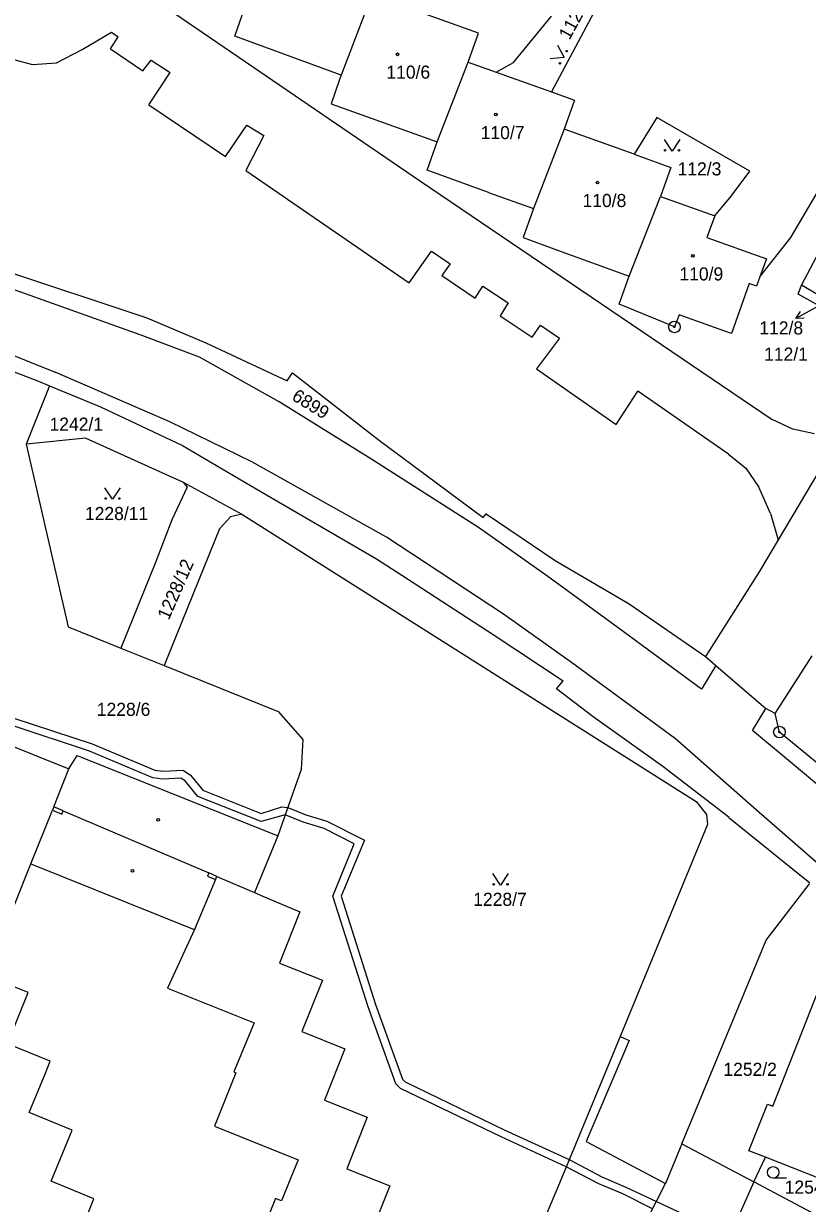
# Model space of a CAD drawing. Extents: x -593183 to -588034, y -1130415 to -1124994.
# Drawn here: x -590726.4 to -590624.6, y -1129085.7 to -1128932.4 of the extents above; entities that cross this region are included whole.
import ezdxf

# ---------------------------------------------------------------- set-up
doc = ezdxf.new("R2010")
doc.units = 0
for name, color, linetype in [('Vrstva 1', 7, 'Continuous'), ('Vrstva 16', 7, 'Continuous'), ('Vrstva 18', 7, 'Continuous'), ('Vrstva 19', 7, 'Continuous'), ('Vrstva 24', 7, 'Continuous'), ('Vrstva 25', 7, 'Continuous'), ('Vrstva 27', 7, 'Continuous'), ('Vrstva 4', 7, 'Continuous')]:
    doc.layers.add(name, color=color, linetype=linetype)

msp = doc.modelspace()

# ---------------------------------------------------------------- linework, layer by layer
at = {"layer": 'Vrstva 1'}
for p, q in [((-590626.78, -1128960.23), (-590594.16, -1128904.91)), ((-590646.99, -1128920.95), (-590657.86, -1128941.32)), ((-590681.19, -1128928.71), (-590685.18, -1128939.14)), ((-590667.35, -1128933.67), (-590681.19, -1128928.71)), ((-590699, -1128934.08), (-590697.69, -1128930.35)), ((-590662.79, -1128937.5), (-590657.84, -1128931.46)), ((-590718.84, -1128935.81), (-590715.04, -1128933.56)), ((-590715.16, -1128935.73), (-590714.17, -1128934.17)), ((-590715.04, -1128933.56), (-590714.17, -1128934.17)), ((-590685.18, -1128939.14), (-590699, -1128934.08)), ((-590668.7, -1128937.44), (-590667.35, -1128933.67)), ((-590722.18, -1128937.54), (-590718.84, -1128935.81)), ((-590715.16, -1128935.73), (-590710.93, -1128938.58)), ((-590728.23, -1128936.97), (-590725.28, -1128937.78)), ((-590725.28, -1128937.78), (-590722.18, -1128937.54)), ((-590710.93, -1128938.58), (-590709.88, -1128937.18)), ((-590709.88, -1128937.18), (-590707.41, -1128938.79)), ((-590672.72, -1128947.8), (-590668.7, -1128937.44)), ((-590668.7, -1128937.44), (-590665.04, -1128938.75)), ((-590665.04, -1128938.75), (-590662.79, -1128937.5)), ((-590710.15, -1128943.01), (-590707.41, -1128938.79)), ((-590685.18, -1128939.14), (-590685.43, -1128939.84)), ((-590665.04, -1128938.75), (-590657.86, -1128941.32)), ((-590685.43, -1128939.84), (-590686.49, -1128942.88)), ((-590657.86, -1128941.32), (-590654.86, -1128942.4)), ((-590654.86, -1128942.4), (-590656.21, -1128946.17)), ((-590710.15, -1128943.01), (-590700.2, -1128949.71)), ((-590686.49, -1128942.88), (-590672.72, -1128947.8)), ((-590644.16, -1128944.66), (-590647.11, -1128949.43)), ((-590632.11, -1128951.64), (-590644.16, -1128944.66)), ((-590700.2, -1128949.71), (-590697.46, -1128945.66)), ((-590695.22, -1128946.97), (-590697.55, -1128951.54)), ((-590697.46, -1128945.66), (-590695.22, -1128946.97)), ((-590656.21, -1128946.17), (-590660.22, -1128956.48)), ((-590647.11, -1128949.43), (-590656.21, -1128946.17)), ((-590674.03, -1128951.51), (-590672.72, -1128947.8)), ((-590647.11, -1128949.43), (-590642.37, -1128951.13)), ((-590697.55, -1128951.54), (-590676.37, -1128966.13)), ((-590666.03, -1128954.39), (-590674.03, -1128951.51)), ((-590642.37, -1128951.13), (-590643.72, -1128954.9)), ((-590634.52, -1128954.86), (-590632.11, -1128951.64)), ((-590666.03, -1128954.39), (-590660.22, -1128956.48)), ((-590647.77, -1128965.25), (-590643.72, -1128954.9)), ((-590643.72, -1128954.9), (-590636.66, -1128957.43)), ((-590636.66, -1128957.43), (-590634.52, -1128954.86)), ((-590660.22, -1128956.48), (-590661.55, -1128960.26)), ((-590636.66, -1128957.43), (-590637.67, -1128960.25)), ((-590661.55, -1128960.26), (-590657.07, -1128961.88)), ((-590637.67, -1128960.25), (-590629.95, -1128963.02)), ((-590630.79, -1128965.37), (-590626.78, -1128960.23)), ((-590625.37, -1128966.44), (-590622.29, -1128960.61)), ((-590676.37, -1128966.13), (-590673.46, -1128962.02)), ((-590673.46, -1128962.02), (-590671.04, -1128963.64)), ((-590657.07, -1128961.88), (-590647.77, -1128965.25)), ((-590730.61, -1128963.98), (-590710.41, -1128970.67)), ((-590671.04, -1128963.64), (-590672.12, -1128965.18)), ((-590629.95, -1128963.02), (-590630.79, -1128965.37)), ((-590672.12, -1128965.18), (-590667.79, -1128968.13)), ((-590649.08, -1128968.91), (-590647.77, -1128965.25)), ((-590630.79, -1128965.37), (-590631.22, -1128966.55)), ((-590711.31, -1128972.9), (-590731.32, -1128965.75)), ((-590667.79, -1128968.13), (-590666.78, -1128966.55)), ((-590632.16, -1128966.21), (-590634.49, -1128972.71)), ((-590631.22, -1128966.55), (-590632.16, -1128966.21)), ((-590625.82, -1128967.61), (-590625.37, -1128966.44)), ((-590617.77, -1128970.96), (-590625.37, -1128966.44)), ((-590621.61, -1128969.93), (-590625.82, -1128967.61)), ((-590647.68, -1128969.48), (-590649.08, -1128968.91)), ((-590641.89, -1128971.86), (-590647.68, -1128969.48)), ((-590710.41, -1128970.67), (-590702.75, -1128973.92)), ((-590664.54, -1128970.41), (-590660.36, -1128973.2)), ((-590660.36, -1128973.2), (-590659.28, -1128971.65)), ((-590659.28, -1128971.65), (-590656.81, -1128973.33)), ((-590641.27, -1128970.28), (-590641.89, -1128971.86)), ((-590636.09, -1128972.14), (-590641.27, -1128970.28)), ((-590703.6, -1128975.78), (-590711.31, -1128972.9)), ((-590634.49, -1128972.71), (-590636.09, -1128972.14)), ((-590702.75, -1128973.92), (-590692.2, -1128978.88)), ((-590656.81, -1128973.33), (-590659.81, -1128977.31)), ((-590729, -1128975.06), (-590722.34, -1128977.74)), ((-590693.24, -1128981.61), (-590703.6, -1128975.78)), ((-590729.36, -1128977.06), (-590724.51, -1128978.92)), ((-590707.44, -1128984.17), (-590722.34, -1128977.74)), ((-590692.2, -1128978.88), (-590691.52, -1128977.84)), ((-590691.52, -1128977.84), (-590680.22, -1128986.62)), ((-590659.81, -1128977.31), (-590649.44, -1128984.55)), ((-590724.51, -1128978.92), (-590723.06, -1128979.52)), ((-590723.06, -1128979.52), (-590726.1, -1128987.1)), ((-590723.06, -1128979.52), (-590716.47, -1128982.25)), ((-590649.44, -1128984.55), (-590646.66, -1128980.22)), ((-590634.87, -1128988.4), (-590646.66, -1128980.22)), ((-590716.47, -1128982.25), (-590705.78, -1128987.25)), ((-590681.32, -1128989.01), (-590693.24, -1128981.61)), ((-590626.53, -1128985.13), (-590629.2, -1128983.88)), ((-590696.8, -1128989.37), (-590707.44, -1128984.17)), ((-590619.87, -1128985.11), (-590628.42, -1128999.51)), ((-590623.71, -1128985.74), (-590626.53, -1128985.13)), ((-590718.35, -1128986.3), (-590726.1, -1128987.1)), ((-590718.35, -1128986.3), (-590705.69, -1128992.04)), ((-590680.22, -1128986.62), (-590666.75, -1128996.62)), ((-590726.1, -1128987.1), (-590720.67, -1129010.82)), ((-590705.78, -1128987.25), (-590696.22, -1128992.88)), ((-590634.87, -1128988.4), (-590632.62, -1128990.23)), ((-590679.29, -1128999.18), (-590696.8, -1128989.37)), ((-590667.35, -1128997.93), (-590681.32, -1128989.01)), ((-590632.62, -1128990.23), (-590630.94, -1128992.67)), ((-590705.21, -1128992.67), (-590707.18, -1128996.94)), ((-590705.69, -1128992.04), (-590705.21, -1128992.67)), ((-590705.69, -1128992.04), (-590698.07, -1128996.2)), ((-590696.22, -1128992.88), (-590680.59, -1129002)), ((-590629.42, -1128996.08), (-590630.94, -1128992.67)), ((-590698.07, -1128996.2), (-590699.58, -1128996.54)), ((-590698.07, -1128996.2), (-590639.08, -1129033.53)), ((-590666.75, -1128996.62), (-590666.33, -1128996.16)), ((-590666.33, -1128996.16), (-590657.39, -1129002.23)), ((-590629.42, -1128996.08), (-590628.42, -1128999.51)), ((-590707.18, -1128996.94), (-590709.3, -1129002.48)), ((-590699.58, -1128996.54), (-590701.01, -1128998.11)), ((-590701.01, -1128998.11), (-590703.69, -1129004.7)), ((-590664.08, -1129009.2), (-590679.29, -1128999.18)), ((-590658.33, -1129004.29), (-590667.35, -1128997.93)), ((-590628.42, -1128999.51), (-590630.89, -1129003.67)), ((-590680.59, -1129002), (-590677.32, -1129004.12)), ((-590657.39, -1129002.23), (-590647.76, -1129007.84)), ((-590709.3, -1129002.48), (-590713.8, -1129013.59)), ((-590630.89, -1129003.67), (-590637.86, -1129014.7)), ((-590703.69, -1129004.7), (-590708.18, -1129015.85)), ((-590677.32, -1129004.12), (-590665.32, -1129011.89)), ((-590649.18, -1129010.94), (-590658.33, -1129004.29)), ((-590647.76, -1129007.84), (-590637.86, -1129014.7)), ((-590655.26, -1129015.46), (-590664.08, -1129009.2)), ((-590720.67, -1129010.82), (-590713.8, -1129013.59)), ((-590638.38, -1129018.91), (-590649.18, -1129010.94)), ((-590665.32, -1129011.89), (-590656.35, -1129017.84)), ((-590713.8, -1129013.59), (-590708.18, -1129015.85)), ((-590628.8, -1129022.1), (-590624.01, -1129014.58)), ((-590708.18, -1129015.85), (-590693.35, -1129021.83)), ((-590641.74, -1129025.38), (-590655.26, -1129015.46)), ((-590636.49, -1129015.87), (-590638.38, -1129018.91)), ((-590637.86, -1129014.7), (-590636.49, -1129015.87)), ((-590636.49, -1129015.87), (-590630, -1129021.43)), ((-590657.19, -1129018.87), (-590656.35, -1129017.84)), ((-590652.45, -1129022.53), (-590657.19, -1129018.87)), ((-590693.35, -1129021.83), (-590690.15, -1129025.46)), ((-590631.73, -1129024.3), (-590630, -1129021.43)), ((-590628.8, -1129022.1), (-590630, -1129021.43)), ((-590628.25, -1129024.5), (-590628.8, -1129022.1)), ((-590643.39, -1129028.98), (-590652.45, -1129022.53)), ((-590732.38, -1129024.51), (-590720.57, -1129029.29)), ((-590622.93, -1129031.65), (-590631.73, -1129024.3)), ((-590621.48, -1129030.04), (-590628.25, -1129024.5)), ((-590690.15, -1129025.46), (-590690.39, -1129029.38)), ((-590631.23, -1129034.65), (-590641.74, -1129025.38)), ((-590720.57, -1129029.29), (-590719.46, -1129027.53)), ((-590719.46, -1129027.53), (-590693.43, -1129038)), ((-590690.39, -1129029.38), (-590693.43, -1129038)), ((-590634.8, -1129035.59), (-590643.39, -1129028.98)), ((-590639.08, -1129033.53), (-590637.71, -1129035.2)), ((-590637.71, -1129035.2), (-590637.6, -1129036.53)), ((-590634.84, -1129035.63), (-590634.8, -1129035.59)), ((-590624.29, -1129044.15), (-590634.84, -1129035.63)), ((-590615.96, -1129047.95), (-590631.23, -1129034.65)), ((-590637.6, -1129036.53), (-590648.96, -1129064.05)), ((-590693.43, -1129038), (-590696.44, -1129045.36)), ((-590629.98, -1129051.54), (-590624.35, -1129044.2)), ((-590696.44, -1129045.36), (-590695.56, -1129045.73)), ((-590695.56, -1129045.73), (-590690.54, -1129047.84)), ((-590690.54, -1129047.84), (-590693.2, -1129054.53)), ((-590640.92, -1129078.01), (-590629.98, -1129051.54)), ((-590693.2, -1129054.53), (-590687.63, -1129056.74)), ((-590687.63, -1129056.74), (-590690.29, -1129063.43)), ((-590629.12, -1129073.11), (-590623.07, -1129057.81)), ((-590690.29, -1129063.43), (-590684.71, -1129065.65)), ((-590648.96, -1129064.05), (-590656.62, -1129082.61)), ((-590647.79, -1129064.57), (-590653.35, -1129077.69)), ((-590648.96, -1129064.05), (-590647.79, -1129064.57)), ((-590684.71, -1129065.65), (-590687.37, -1129072.34)), ((-590687.37, -1129072.34), (-590681.8, -1129074.55)), ((-590632.22, -1129078.91), (-590629.81, -1129072.84)), ((-590629.81, -1129072.84), (-590629.12, -1129073.11)), ((-590681.8, -1129074.55), (-590684.46, -1129081.24)), ((-590653.35, -1129077.69), (-590643.05, -1129083.17)), ((-590640.92, -1129078.01), (-590643.05, -1129083.17)), ((-590640.92, -1129078.01), (-590631.56, -1129082.95)), ((-590630.08, -1129079.75), (-590632.22, -1129078.91)), ((-590631.56, -1129082.95), (-590630.08, -1129079.75)), ((-590620.45, -1129083.53), (-590630.08, -1129079.75)), ((-590684.46, -1129081.24), (-590678.88, -1129083.46)), ((-590678.88, -1129083.46), (-590680.43, -1129087.36)), ((-590656.62, -1129082.61), (-590660.13, -1129090.9)), ((-590645.3, -1129087.57), (-590643.05, -1129083.17)), ((-590631.56, -1129082.95), (-590636.71, -1129094.37)), ((-590623.45, -1129087.26), (-590631.56, -1129082.95))]:
    msp.add_line(p, q, dxfattribs=at)
for points in [[(-590725.07, -1128918.62), (-590674.89, -1128952.92), (-590629.2, -1128983.88)], [(-590666.78, -1128966.55), (-590663.48, -1128968.74), (-590664.54, -1128970.41)]]:
    msp.add_lwpolyline(points, dxfattribs=at)
at = {"layer": 'Vrstva 24'}
for centre, radius in [((-590641.89, -1128971.86), 0.75), ((-590641.89, -1128971.86), 0.0903), ((-590628.25, -1129024.5), 0.75), ((-590628.25, -1129024.5), 0.0903)]:
    msp.add_circle(centre, radius, dxfattribs=at)
at = {"layer": 'Vrstva 25'}
for p, q in [((-590623.51, -1128969.34), (-590626.14, -1128970.78)), ((-590627.32, -1129082.46), (-590629.07, -1129082.46))]:
    msp.add_line(p, q, dxfattribs=at)
for points in [[(-590657.06, -1128935.26), (-590656.23, -1128936.86), (-590658.03, -1128937.01)], [(-590641.2, -1128947.51), (-590642.2, -1128949.01), (-590643.2, -1128947.51)], [(-590625.02, -1128970.74), (-590626.14, -1128970.78), (-590625.5, -1128969.86)], [(-590713.89, -1128992.75), (-590714.89, -1128994.25), (-590715.89, -1128992.75)], [(-590663.48, -1129042.88), (-590664.48, -1129044.38), (-590665.48, -1129042.88)]]:
    msp.add_lwpolyline(points, dxfattribs=at)
for centre, radius in [((-590677.86, -1128936.44), 0.175), ((-590677.86, -1128936.44), 0.15), ((-590655.88, -1128936.02), 0.1), ((-590656.75, -1128937.6), 0.1), ((-590665.1, -1128944.27), 0.175), ((-590665.1, -1128944.27), 0.15), ((-590643.1, -1128948.91), 0.1), ((-590641.3, -1128948.91), 0.1), ((-590651.9, -1128953.11), 0.175), ((-590651.9, -1128953.11), 0.15), ((-590639.48, -1128962.63), 0.175), ((-590639.48, -1128962.63), 0.15), ((-590715.79, -1128994.15), 0.1), ((-590713.99, -1128994.15), 0.1), ((-590708.96, -1129035.91), 0.175), ((-590712.31, -1129042.53), 0.175), ((-590665.38, -1129044.28), 0.1), ((-590663.58, -1129044.28), 0.1), ((-590629.07, -1129081.71), 0.75)]:
    msp.add_circle(centre, radius, dxfattribs=at)
at = {"layer": 'Vrstva 27'}
for p, q in [((-590717.88, -1129026.97), (-590728.04, -1129023.62)), ((-590727.72, -1129022.68), (-590717.54, -1129026.03)), ((-590717.54, -1129026.03), (-590709.38, -1129029.45)), ((-590709.66, -1129030.43), (-590717.88, -1129026.97)), ((-590709.38, -1129029.45), (-590708.33, -1129029.6)), ((-590708.33, -1129029.6), (-590705.72, -1129029.45)), ((-590705.72, -1129029.45), (-590704.77, -1129030.09)), ((-590708.37, -1129030.6), (-590709.66, -1129030.43)), ((-590706, -1129030.47), (-590708.37, -1129030.6)), ((-590705.45, -1129030.85), (-590706, -1129030.47)), ((-590703.79, -1129032.89), (-590705.45, -1129030.85)), ((-590704.77, -1129030.09), (-590703.17, -1129032.07)), ((-590695.58, -1129036.14), (-590703.79, -1129032.89)), ((-590703.17, -1129032.07), (-590695.58, -1129035.1)), ((-590695.58, -1129035.1), (-590692.9, -1129034.22)), ((-590692.9, -1129034.22), (-590692.12, -1129034.29)), ((-590692.12, -1129034.29), (-590689.77, -1129035.26)), ((-590692.46, -1129035.26), (-590695.58, -1129036.14)), ((-590690.13, -1129036.2), (-590692.46, -1129035.26)), ((-590689.77, -1129035.26), (-590687.03, -1129036.1)), ((-590687.03, -1129036.1), (-590682.16, -1129038.54)), ((-590687.39, -1129037.04), (-590690.13, -1129036.2)), ((-590683.48, -1129039.04), (-590687.39, -1129037.04)), ((-590686.26, -1129045.81), (-590683.48, -1129039.04)), ((-590682.16, -1129038.54), (-590685.2, -1129045.81)), ((-590681.67, -1129060.22), (-590686.26, -1129045.81)), ((-590685.2, -1129045.81), (-590680.73, -1129059.9)), ((-590678.07, -1129070.2), (-590681.67, -1129060.22)), ((-590680.73, -1129059.9), (-590677.23, -1129069.62)), ((-590677.23, -1129069.62), (-590676.88, -1129069.97)), ((-590677.46, -1129070.81), (-590678.07, -1129070.2)), ((-590664.42, -1129077.09), (-590677.46, -1129070.81)), ((-590676.88, -1129069.97), (-590664, -1129076.19)), ((-590655.95, -1129080.98), (-590664.42, -1129077.09)), ((-590664, -1129076.19), (-590655.56, -1129080.05)), ((-590655.56, -1129080.05), (-590651.3, -1129082.3)), ((-590651.72, -1129083.2), (-590655.95, -1129080.98)), ((-590648.61, -1129084.52), (-590651.72, -1129083.2)), ((-590651.3, -1129082.3), (-590648.19, -1129083.62)), ((-590648.19, -1129083.62), (-590644.23, -1129085.48)), ((-590644.73, -1129086.45), (-590648.61, -1129084.52)), ((-590644.23, -1129085.48), (-590638.85, -1129088.03))]:
    msp.add_line(p, q, dxfattribs=at)
at = {"layer": 'Vrstva 4'}
for p, q in [((-590722.53, -1129034.21), (-590720.57, -1129029.29)), ((-590722.53, -1129034.21), (-590722.69, -1129034.63)), ((-590721.3, -1129034.74), (-590722.53, -1129034.21)), ((-590725.48, -1129041.64), (-590722.69, -1129034.63)), ((-590722.69, -1129034.63), (-590721.47, -1129035.15)), ((-590721.47, -1129035.15), (-590721.3, -1129034.74)), ((-590721.3, -1129034.74), (-590702.38, -1129042.81)), ((-590731.33, -1129056.15), (-590725.48, -1129041.64)), ((-590725.48, -1129041.64), (-590704.5, -1129050.05)), ((-590701.5, -1129043.67), (-590704.22, -1129050.17)), ((-590702.38, -1129042.81), (-590702.55, -1129043.22)), ((-590702.55, -1129043.22), (-590701.5, -1129043.67)), ((-590701.32, -1129043.26), (-590702.38, -1129042.81)), ((-590701.5, -1129043.67), (-590701.32, -1129043.26)), ((-590701.32, -1129043.26), (-590696.44, -1129045.36)), ((-590704.22, -1129050.17), (-590707.75, -1129057.78)), ((-590704.5, -1129050.05), (-590704.22, -1129050.17)), ((-590725.86, -1129058.35), (-590731.33, -1129056.15)), ((-590728.53, -1129065.02), (-590725.86, -1129058.35)), ((-590707.75, -1129057.78), (-590696.5, -1129062.3)), ((-590696.5, -1129062.3), (-590699.13, -1129068.65)), ((-590722.97, -1129067.25), (-590728.53, -1129065.02)), ((-590723.61, -1129068.82), (-590722.97, -1129067.25)), ((-590725.71, -1129073.94), (-590723.61, -1129068.82)), ((-590698.88, -1129068.76), (-590701.62, -1129075.72)), ((-590699.13, -1129068.65), (-590698.88, -1129068.76)), ((-590720.13, -1129076.22), (-590725.71, -1129073.94)), ((-590701.62, -1129075.72), (-590690.79, -1129080.07)), ((-590722.84, -1129082.87), (-590720.13, -1129076.22)), ((-590690.79, -1129080.07), (-590691.77, -1129082.5)), ((-590717.3, -1129085.13), (-590722.84, -1129082.87)), ((-590691.77, -1129082.5), (-590692.94, -1129085.42)), ((-590720.41, -1129092.81), (-590717.3, -1129085.13)), ((-590693.73, -1129085.1), (-590696.9, -1129093)), ((-590692.94, -1129085.42), (-590693.73, -1129085.1))]:
    msp.add_line(p, q, dxfattribs=at)

# ---------------------------------------------------------------- texts
at = {"layer": 'Vrstva 16'}
msp.add_text('112/8', height=1.7, dxfattribs=at).set_placement((-590630.86, -1128972.84))
at = {"layer": 'Vrstva 18'}
for s, rotation, p in [('112/4', 61.2323, (-590655.53, -1128934.67)), ('6899', 328.0333, (-590691.72, -1128981.25)), ('1228/12', 66.2819, (-590707.58, -1129010.04))]:
    msp.add_text(s, height=1.7, rotation=rotation, dxfattribs=at).set_placement(p)
for s, p in [('112/3', (-590641.48, -1128952.17)), ('112/1', (-590630.24, -1128976.24)), ('1242/1', (-590723.07, -1128985.34)), ('1228/11', (-590718.47, -1128996.95)), ('1228/6', (-590716.93, -1129022.4)), ('1228/7', (-590668.03, -1129047.08)), ('1252/2', (-590635.53, -1129069.17)), ('1254', (-590627.57, -1129084.48))]:
    msp.add_text(s, height=1.7, dxfattribs=at).set_placement(p)
at = {"layer": 'Vrstva 19'}
for s, p in [('110/6', (-590679.31, -1128939.6)), ('110/7', (-590667.06, -1128947.46)), ('110/8', (-590653.83, -1128956.28)), ('110/9', (-590641.24, -1128965.82))]:
    msp.add_text(s, height=1.7, dxfattribs=at).set_placement(p)

doc.saveas('drawing.dxf')
